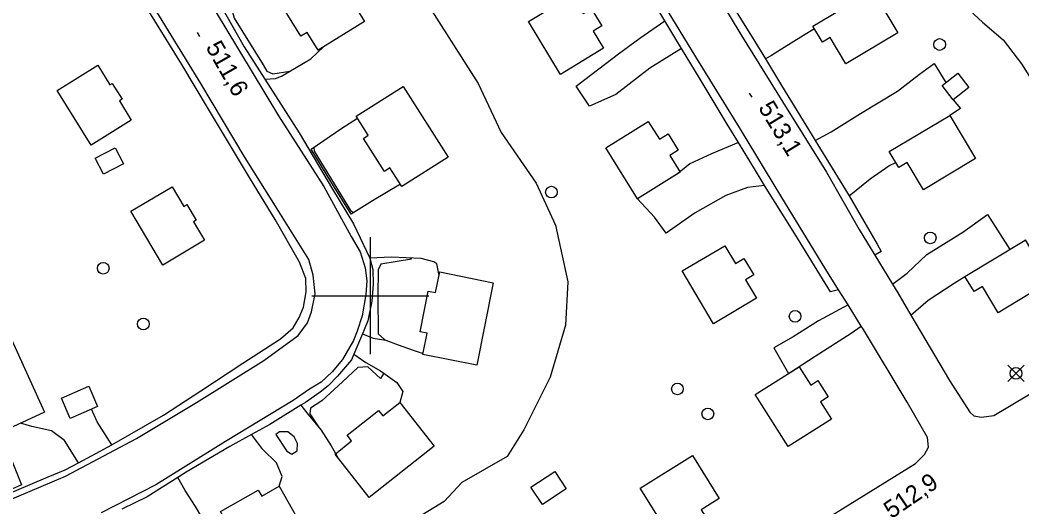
# Model space of a CAD drawing. Extents: x 347312 to 350503, y 6073086 to 6076432.
# Drawn here: x 348840.1 to 349011.5, y 6075163.9 to 6075247.2 of the extents above; entities that cross this region are included whole.
import ezdxf

# ---------------------------------------------------------------- set-up
doc = ezdxf.new("R2010")
doc.units = 0
for name, color, linetype in [('Level 19', 7, 'Continuous'), ('Level 2', 7, 'Continuous'), ('Level 21', 7, 'Continuous'), ('Level 22', 7, 'Continuous'), ('Level 3', 7, 'Continuous'), ('Level 31', 7, 'Continuous'), ('Level 36', 7, 'Continuous'), ('Level 37', 7, 'Continuous'), ('Level 61', 7, 'Continuous')]:
    doc.layers.add(name, color=color, linetype=linetype)

msp = doc.modelspace()

# ---------------------------------------------------------------- linework, layer by layer
at = {"layer": 'Level 19'}
for points in [[(348878.42, 6075280.24), (348879.37, 6075281.09), (348879.63, 6075282.22), (348879.27, 6075284.1), (348876.78, 6075288.36), (348882.27, 6075291.99), (348883.98, 6075291.3), (348886.55, 6075287.04), (348888.14, 6075283.77), (348893.6, 6075274.22), (348901.26, 6075263.03), (348909.2, 6075250.87), (348918.49, 6075236.28), (348922.42, 6075227.94), (348928.38, 6075219.24), (348931.71, 6075212.06), (348933.83, 6075202.37), (348933.43, 6075194.96), (348930.8, 6075186.08), (348926.25, 6075177.04), (348923.4, 6075172.49), (348915.69, 6075168.07), (348912.62, 6075164.78), (348908.07, 6075162)], [(348953.24, 6075242.31), (348947.82, 6075238.92), (348942.05, 6075234.45), (348937.51, 6075232.41), (348935.23, 6075235.88), (348936.7, 6075237), (348942.46, 6075241.4), (348946.12, 6075244.05), (348950.42, 6075247.02)], [(348976, 6075245.68), (348974.13, 6075244.54), (348970.38, 6075242.2), (348968.67, 6075241.08), (348967.62, 6075240.51)], [(348881.94, 6075237.07), (348883.8, 6075237.14), (348884.79, 6075237.58), (348889.81, 6075240.53), (348891.98, 6075242.56)], [(348993.97, 6075237.93), (348996.52, 6075239.74), (348998.51, 6075236.46)], [(348976.15, 6075226.54), (348978.85, 6075228.04), (348983.88, 6075231.15), (348990.22, 6075235.02), (348993.97, 6075237.93)], [(348999.74, 6075233.54), (349001.01, 6075232.03), (348999.17, 6075230.84)], [(348963, 6075226.19), (348958.38, 6075224.28), (348954.68, 6075222.57), (348952.51, 6075220.82)], [(348981.94, 6075217.08), (348985.55, 6075219.99), (348988.73, 6075222.24), (348989.92, 6075222.82)], [(348967.49, 6075218.86), (348964.54, 6075218.5), (348960.87, 6075217.12), (348955.61, 6075214.2), (348950.63, 6075210.68), (348948.63, 6075213.45), (348945.74, 6075216.58)], [(348989.39, 6075201.95), (348991.89, 6075203.86), (348995.27, 6075207.04), (349001.44, 6075210.86), (349005.61, 6075213.9), (349009.44, 6075207.91)], [(348911.76, 6075203.47), (348911.37, 6075205.48), (348910.87, 6075205.81), (348908.73, 6075206.38), (348903.56, 6075206.62), (348899.9, 6075206.44)], [(348992.54, 6075196.69), (348995.46, 6075199.25), (348999.93, 6075202.12), (349001.77, 6075203.31)], [(348981.76, 6075198.44), (348976.73, 6075195.73), (348972.36, 6075192.96), (348969.06, 6075191.09), (348971.6, 6075186.72), (348976.15, 6075189.64), (348982.28, 6075193.59), (348984.04, 6075194.81)], [(348898.69, 6075193.48), (348900.48, 6075192.75), (348902.67, 6075192.38), (348904.78, 6075191.57), (348907.34, 6075190.67), (348909.03, 6075190.12)], [(348897.21, 6075189.98), (348899.22, 6075188.56), (348901.77, 6075187.13), (348904.52, 6075185.18), (348905.58, 6075183.64), (348905.04, 6075181.74)], [(348888.13, 6075181.26), (348889.34, 6075179.65), (348891.61, 6075177.01), (348893.31, 6075174.31), (348894.5, 6075172.22)], [(348855.76, 6075174.51), (348853.27, 6075178.41), (348852.31, 6075180.61)], [(348850.05, 6075171.42), (348847.64, 6075175.22), (348845.44, 6075176.87), (348842.09, 6075177.64), (348840.13, 6075178.19)], [(348884.42, 6075167.4), (348884.9, 6075169.08), (348883.92, 6075171.43), (348881.61, 6075173.67), (348880.73, 6075174.82), (348879.65, 6075176.24)], [(348883.86, 6075176.25), (348885.7, 6075173.41), (348886.57, 6075172.91), (348887.48, 6075173.45), (348887.56, 6075174.71), (348886.97, 6075175.88), (348885.89, 6075176.72), (348884.44, 6075176.73), (348883.86, 6075176.25)], [(348872.23, 6075160.3), (348870.1, 6075163.96), (348868.29, 6075166.68), (348867.06, 6075168.92)]]:
    msp.add_lwpolyline(points, dxfattribs=at)
at = {"layer": 'Level 2'}
for points in [[(348988.95, 6075272.39), (348989.77, 6075270.78), (348991.18, 6075267.47), (348991.45, 6075264.13), (348992.02, 6075261.04), (348993.83, 6075257.41), (348996.42, 6075254.43), (349000.39, 6075250.88), (349004.8, 6075246.79), (349008.32, 6075243.79)], [(348876.22, 6075253.22), (348877.34, 6075250.81), (348876.24, 6075249.14), (348876.7, 6075247.49), (348881.69, 6075239.5), (348882.29, 6075238.42), (348883.33, 6075237.99), (348886.25, 6075238.44)], [(349008.32, 6075243.79), (349011.44, 6075239.67), (349014.07, 6075235.53), (349017.05, 6075231.43), (349017.05, 6075231.43), (349021.07, 6075223.9), (349024.91, 6075218.48), (349026.58, 6075216.08)], [(348890.31, 6075225.41), (348890.39, 6075224.71), (348896.63, 6075214.59), (348897.12, 6075214.23)], [(348906.83, 6075206.47), (348907.04, 6075206.25), (348901.8, 6075205.38), (348901.34, 6075204.4), (348901.3, 6075200), (348901.32, 6075193.46), (348902.42, 6075192.49), (348902.75, 6075192.35)], [(348902.31, 6075186.75), (348901.77, 6075185.84), (348899.6, 6075187.82), (348897.86, 6075187.73), (348895.24, 6075185.26), (348891.68, 6075182.02), (348889.79, 6075180.75), (348889.66, 6075179.82), (348891.11, 6075177.59)]]:
    msp.add_lwpolyline(points, dxfattribs=at)
at = {"layer": 'Level 21'}
for points in [[(348975.65, 6075160.34), (348993.33, 6075171.28), (348994.88, 6075172.86), (348995.53, 6075174.07), (348995.35, 6075175.74), (348991.91, 6075181.78), (348984.39, 6075194.24), (348984.04, 6075194.81), (348981.76, 6075198.44), (348980.16, 6075201), (348977.99, 6075204.46), (348970.25, 6075217.11), (348963.34, 6075228.49), (348955.74, 6075240.87), (348947.03, 6075255.12), (348940.54, 6075266.08), (348932.89, 6075278.26), (348925.26, 6075290.22), (348919.79, 6075299.68), (348913.85, 6075309.44), (348906.67, 6075321.4), (348900.56, 6075331), (348895.01, 6075340.01)], [(348906.82, 6075337.06), (348911.74, 6075329.26), (348919.39, 6075316.64), (348926.87, 6075304.85), (348933.38, 6075294.06), (348940.64, 6075282.09), (348947.83, 6075270.29), (348953.94, 6075260.51), (348956.11, 6075256.82), (348963.44, 6075244.67), (348970.63, 6075233.14), (348978.06, 6075221.15), (348983.67, 6075211.33), (348986.33, 6075206.96), (348989.39, 6075201.95), (348990.27, 6075200.51), (348992.54, 6075196.69)], [(348836.11, 6075308.78), (348842.38, 6075299.53), (348846.88, 6075292.41), (348852.09, 6075284.24), (348857.63, 6075274.6), (348867.24, 6075259.07), (348875.25, 6075245.74), (348884.3, 6075230.78), (348892.05, 6075218.66), (348896.75, 6075210.12)], [(348837.63, 6075164.8), (348847.85, 6075169.11), (348859.97, 6075175.59), (348870.23, 6075181.75), (348881.79, 6075188.9), (348887.64, 6075193.21), (348889.24, 6075195.37), (348889.95, 6075197.23), (348890.56, 6075200.3), (348890.24, 6075203.5), (348889.5, 6075206.21), (348883.49, 6075215.78), (348878.56, 6075223.6), (348871, 6075236.32), (348862.36, 6075250.33), (348857.19, 6075259.08), (348849.75, 6075270.91), (348844.18, 6075280.23), (348837.85, 6075290.19)], [(348896.75, 6075210.12), (348898.24, 6075207.51), (348899.1, 6075204.75), (348899.43, 6075202.54), (348899.26, 6075200.21), (348898.59, 6075196.57), (348897.77, 6075193.93), (348897.12, 6075192.35), (348895.25, 6075189.06), (348893.45, 6075186.97), (348891.6, 6075185.21), (348889.58, 6075184), (348886.81, 6075182.07), (348875.22, 6075175.05), (348863.27, 6075167.65), (348853.96, 6075162.88)], [(348992.54, 6075196.69), (348999.15, 6075185.5), (349002.61, 6075180.08), (349003.29, 6075179.44), (349004.6, 6075179.23), (349006.69, 6075179.53), (349018.87, 6075186.74)]]:
    msp.add_lwpolyline(points, dxfattribs=at)
at = {"layer": 'Level 22'}
for points in [[(348838, 6075307.97), (348844.48, 6075298.66), (348848.87, 6075291.84), (348852.36, 6075285.92), (348855.62, 6075280.11), (348859.47, 6075273.67), (348862.52, 6075268.89), (348864.4, 6075265.93), (348868.17, 6075259.87), (348873.34, 6075251.57), (348878.41, 6075242.59), (348881.94, 6075237.07)], [(348980.16, 6075201), (348978.78, 6075200.64), (348972.68, 6075210.61), (348967.49, 6075218.86), (348966.89, 6075219.83), (348963, 6075226.19), (348961.08, 6075229.33), (348956.47, 6075237.04), (348953.24, 6075242.31), (348952.28, 6075243.88), (348950.42, 6075247.02), (348946.93, 6075252.93)], [(348960.63, 6075251.88), (348965.81, 6075243.51), (348967.62, 6075240.51), (348970.35, 6075235.98), (348975.62, 6075227.39), (348976.15, 6075226.54), (348980.9, 6075218.88), (348981.94, 6075217.08), (348986.74, 6075208.8), (348987.45, 6075207.58), (348986.33, 6075206.96)], [(348836.35, 6075165.43), (348844.85, 6075169), (348847.76, 6075170.21), (348850.05, 6075171.42), (348853.79, 6075173.39), (348855.76, 6075174.51), (348864.6, 6075179.54), (348871.01, 6075183.71), (348878.17, 6075188.44), (348884.66, 6075192.6), (348886.78, 6075194.5), (348887.81, 6075196.26), (348888.59, 6075198.04), (348889.04, 6075200.67), (348888.96, 6075202.94), (348887.86, 6075205.72), (348883.74, 6075213.02), (348879.48, 6075219.96), (348872.3, 6075231.94), (348867.76, 6075239.56), (348861.2, 6075250.16)], [(348881.94, 6075237.07), (348887.81, 6075227.85), (348893.56, 6075218.22), (348897.14, 6075212.29), (348899.9, 6075206.44), (348900.46, 6075204.49), (348900.52, 6075201.97), (348900.24, 6075199.04), (348899.56, 6075195.69), (348898.97, 6075194.14), (348898.69, 6075193.48), (348897.21, 6075189.98), (348896.8, 6075189.03), (348894.4, 6075186.21), (348892.8, 6075184.59), (348891.42, 6075183.52), (348888.91, 6075181.74), (348888.13, 6075181.26), (348882.82, 6075177.99), (348879.65, 6075176.24), (348875.95, 6075174.19), (348868.49, 6075169.83), (348867.06, 6075168.92), (348861.83, 6075165.59), (348857.49, 6075163.46)]]:
    msp.add_lwpolyline(points, dxfattribs=at)
at = {"layer": 'Level 3'}
for p, q in [((348870.37, 6075245.05), (348870.77, 6075244.35)), ((348964.86, 6075234.66), (348965.28, 6075233.98))]:
    msp.add_line(p, q, dxfattribs=at)
at = {"layer": 'Level 31'}
for points in [[(348891.56, 6075259.03), (348899.03, 6075246.9), (348891.06, 6075242), (348889.18, 6075245.06), (348888.11, 6075244.4), (348884.42, 6075250.39), (348885.39, 6075250.99), (348883.5, 6075254.07), (348891.56, 6075259.03)], [(348932.57, 6075237.87), (348927.08, 6075246.9), (348934.5, 6075251.41), (348936.41, 6075248.28), (348937.82, 6075249.14), (348939.62, 6075246.19), (348938.13, 6075245.28), (348939.92, 6075242.34), (348932.57, 6075237.87)], [(348985.84, 6075252.44), (348990.28, 6075244.95), (348981.37, 6075239.66), (348978.71, 6075244.15), (348977.37, 6075243.36), (348975.72, 6075246.14), (348985.97, 6075252.22), (348985.84, 6075252.44)], [(348852.22, 6075225.77), (348846.39, 6075235.12), (348853.35, 6075239.46), (348855.45, 6075236.08), (348855.84, 6075236.33), (348857.53, 6075233.63), (348857.05, 6075233.33), (348859.09, 6075230.05), (348852.22, 6075225.77)], [(348997.87, 6075235.97), (349000.57, 6075238.06), (349002.44, 6075235.63), (348999.74, 6075233.54), (348997.87, 6075235.97)], [(348905.64, 6075235.8), (348913.32, 6075223.69), (348905.4, 6075218.67), (348903.36, 6075221.89), (348902.41, 6075221.28), (348898.83, 6075226.92), (348899.66, 6075227.45), (348897.6, 6075230.7), (348905.64, 6075235.8)], [(348999.17, 6075230.84), (349003.59, 6075223.47), (348994.67, 6075218.13), (348991.89, 6075222.78), (348990.46, 6075221.92), (348988.81, 6075224.66), (348999.16, 6075230.86), (348999.17, 6075230.84)], [(348945.74, 6075216.58), (348940.3, 6075225.28), (348947.57, 6075229.82), (348949.47, 6075226.78), (348950.96, 6075227.71), (348952.71, 6075224.91), (348951.27, 6075224.01), (348953.06, 6075221.16), (348945.74, 6075216.58)], [(348852.93, 6075223.53), (348856.35, 6075225.31), (348857.78, 6075222.56), (348854.36, 6075220.78), (348852.93, 6075223.53)], [(348864.5, 6075205.23), (348859.02, 6075214.44), (348866.09, 6075218.65), (348868.09, 6075215.29), (348868.58, 6075215.59), (348870.18, 6075212.9), (348869.76, 6075212.65), (348871.64, 6075209.49), (348864.5, 6075205.23)], [(348958.73, 6075195.21), (348953.4, 6075204.23), (348960.7, 6075208.55), (348962.49, 6075205.52), (348963.94, 6075206.38), (348965.62, 6075203.55), (348964.22, 6075202.72), (348966.09, 6075199.56), (348958.73, 6075195.21)], [(349012.06, 6075209.56), (349016.33, 6075202.45), (349007.44, 6075197.1), (349004.76, 6075201.56), (349003.34, 6075200.71), (349001.77, 6075203.31), (349012.09, 6075209.51), (349012.06, 6075209.56)], [(348921.04, 6075202.23), (348918.21, 6075188.1), (348908.99, 6075189.95), (348909.72, 6075193.6), (348908.55, 6075193.83), (348909.93, 6075200.77), (348911.17, 6075200.53), (348911.88, 6075204.06), (348921.04, 6075202.23)], [(348838.38, 6075193), (348844.25, 6075180.06), (348835.67, 6075176.17), (348834.16, 6075179.5), (348833.11, 6075179.02), (348830.12, 6075185.61), (348831.27, 6075186.14), (348829.91, 6075189.15), (348838.38, 6075193)], [(348971.5, 6075174.18), (348965.87, 6075183.11), (348973.41, 6075187.86), (348975.4, 6075184.71), (348976.61, 6075185.47), (348978.38, 6075182.68), (348977.04, 6075181.83), (348978.91, 6075178.86), (348971.5, 6075174.18)], [(348853.34, 6075181.06), (348848.66, 6075178.99), (348847.13, 6075182.46), (348851.81, 6075184.53), (348853.34, 6075181.06)], [(348910.93, 6075174.25), (348899.79, 6075165.49), (348893.96, 6075172.91), (348896.8, 6075175.15), (348896.03, 6075176.13), (348901.41, 6075180.36), (348902.13, 6075179.45), (348905.04, 6075181.74), (348910.93, 6075174.25)], [(348946.2, 6075167.05), (348955.14, 6075172.65), (348959.73, 6075165.31), (348956.65, 6075163.39), (348957.55, 6075161.96), (348954.74, 6075160.2), (348953.91, 6075161.52), (348950.86, 6075159.6), (348946.2, 6075167.05)], [(348927.49, 6075167.23), (348931.57, 6075169.92), (348933.53, 6075166.96), (348929.45, 6075164.26), (348927.49, 6075167.23)], [(348889.09, 6075159.12), (348876.81, 6075152.19), (348872.23, 6075160.3), (348875.03, 6075161.89), (348874.35, 6075163.1), (348880.81, 6075166.75), (348881.41, 6075165.7), (348884.42, 6075167.4), (348889.09, 6075159.12)]]:
    msp.add_lwpolyline(points, dxfattribs=at)
at = {"layer": 'Level 36'}
for p, q in [((349009.1, 6075185.31), (349011.92, 6075188.13)), ((349009.1, 6075188.13), (349011.92, 6075185.31))]:
    msp.add_line(p, q, dxfattribs=at)
for centre in [(348997.44, 6075242.98), (348931, 6075217.72), (348995.83, 6075209.89), (348854.29, 6075204.7), (348861.16, 6075195.17), (348972.7, 6075196.47), (349010.51, 6075186.72), (348952.56, 6075184.05), (348957.77, 6075179.78)]:
    msp.add_circle(centre, 1, dxfattribs=at)
at = {"layer": 'Level 37'}
for points in [[(348905.16, 6075219.06), (348900.39, 6075216.26), (348896.72, 6075213.98), (348893.23, 6075219.53), (348889.87, 6075225.1), (348895.11, 6075228.68), (348897.82, 6075230.36)], [(348836.7, 6075176.63), (348840.29, 6075167.67), (348836.52, 6075165.97), (348832.8, 6075164.92), (348830.59, 6075165.04), (348829.08, 6075165.68), (348827.9, 6075166.73), (348824.43, 6075175.61), (348819.7, 6075187.2), (348829.21, 6075191.62), (348837.28, 6075195.05), (348837.97, 6075192.82)]]:
    msp.add_lwpolyline(points, dxfattribs=at)
at = {"layer": 'Level 61'}
for p, q in [((348900, 6075210), (348900, 6075190)), ((348890, 6075200), (348910, 6075200))]:
    msp.add_line(p, q, dxfattribs=at)

# ---------------------------------------------------------------- texts
at = {"layer": 'Level 3'}
for s, rotation, p in [('511,6', 299.645, (348871.76, 6075242.53)), ('513,1', 301.3454, (348966.32, 6075232.18)), ('512,9', 34.3038, (348989.18, 6075161.75))]:
    msp.add_text(s, height=3, rotation=rotation, dxfattribs=at).set_placement(p)

doc.saveas('drawing.dxf')
